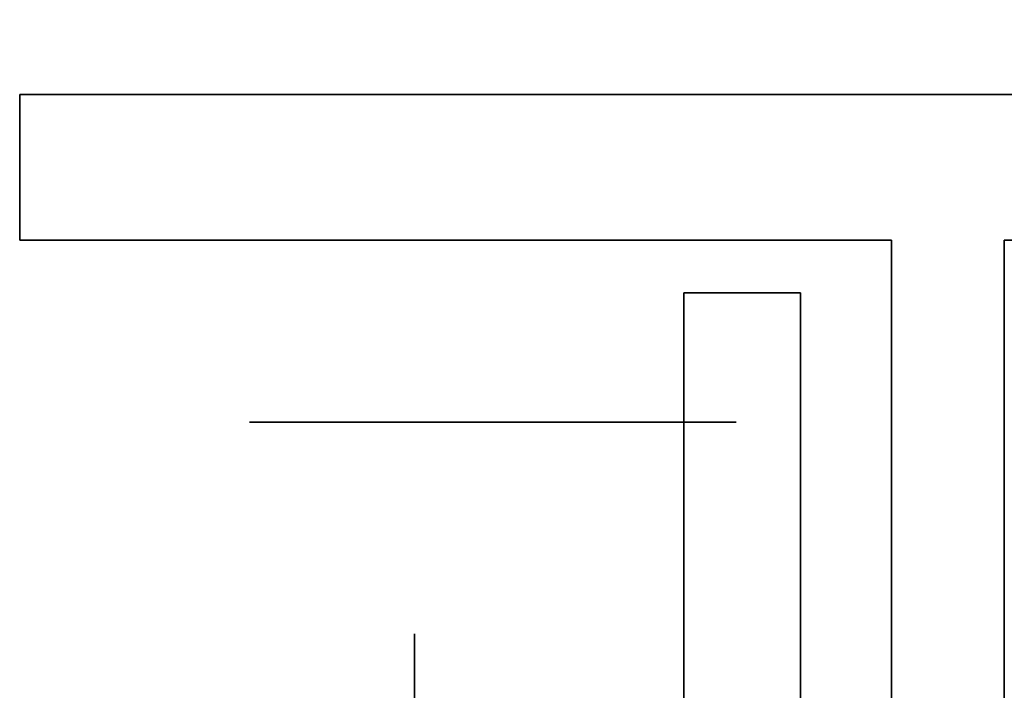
# Model space of a CAD drawing. Extents: x -1299 to -1246.9, y 2743.7 to 2747.9.
# Tile 475 of 656: x -1253.0462 to -1252.9921, y 2744.9037 to 2744.9406. Entities that reach past the tile are written whole.
import ezdxf

# ---------------------------------------------------------------- set-up
doc = ezdxf.new("R2010")
doc.units = 0
doc.header["$LTSCALE"] = 150
doc.header["$MEASUREMENT"] = 0
doc.layers.add('3DFACE_BOLT', color=7, linetype='CONTINUOUS')
doc.layers.add('3DFACE_SHAPE', color=7, linetype='CONTINUOUS')

msp = doc.modelspace()

# ---------------------------------------------------------------- linework, layer by layer
at = {"layer": '3DFACE_BOLT', "color": 1}
for points, invisible_edges in [([(-1253.027827, 2744.928449, 0.065528), (-1253.028219, 2744.928449, 0.068), (-1253.027827, 2744.978449, 0.065528)], 14), ([(-1253.027827, 2744.978449, 0.065528), (-1253.028219, 2744.928449, 0.068), (-1253.028219, 2744.978449, 0.068)], 3), ([(-1253.028219, 2744.928449, 0.068), (-1253.027827, 2744.928449, 0.070472), (-1253.028219, 2744.978449, 0.068)], 14), ([(-1253.028219, 2744.978449, 0.068), (-1253.027827, 2744.928449, 0.070472), (-1253.027827, 2744.978449, 0.070472)], 3), ([(-1253.027827, 2744.928449, 0.135528), (-1253.028219, 2744.928449, 0.138), (-1253.027827, 2744.978449, 0.135528)], 14), ([(-1253.027827, 2744.978449, 0.135528), (-1253.028219, 2744.928449, 0.138), (-1253.028219, 2744.978449, 0.138)], 3), ([(-1253.028219, 2744.928449, 0.138), (-1253.027827, 2744.928449, 0.140472), (-1253.028219, 2744.978449, 0.138)], 14), ([(-1253.028219, 2744.978449, 0.138), (-1253.027827, 2744.928449, 0.140472), (-1253.027827, 2744.978449, 0.140472)], 3), ([(-1253.026691, 2744.928449, 0.063298), (-1253.027827, 2744.928449, 0.065528), (-1253.026691, 2744.978449, 0.063298)], 14), ([(-1253.026691, 2744.978449, 0.063298), (-1253.027827, 2744.928449, 0.065528), (-1253.027827, 2744.978449, 0.065528)], 3), ([(-1253.027827, 2744.928449, 0.070472), (-1253.026691, 2744.928449, 0.072702), (-1253.027827, 2744.978449, 0.070472)], 14), ([(-1253.027827, 2744.978449, 0.070472), (-1253.026691, 2744.928449, 0.072702), (-1253.026691, 2744.978449, 0.072702)], 3), ([(-1253.026691, 2744.928449, 0.133298), (-1253.027827, 2744.928449, 0.135528), (-1253.026691, 2744.978449, 0.133298)], 14), ([(-1253.026691, 2744.978449, 0.133298), (-1253.027827, 2744.928449, 0.135528), (-1253.027827, 2744.978449, 0.135528)], 3), ([(-1253.027827, 2744.928449, 0.140472), (-1253.026691, 2744.928449, 0.142702), (-1253.027827, 2744.978449, 0.140472)], 14), ([(-1253.027827, 2744.978449, 0.140472), (-1253.026691, 2744.928449, 0.142702), (-1253.026691, 2744.978449, 0.142702)], 3), ([(-1253.024921, 2744.928449, 0.061528), (-1253.026691, 2744.928449, 0.063298), (-1253.024921, 2744.978449, 0.061528)], 14), ([(-1253.024921, 2744.978449, 0.061528), (-1253.026691, 2744.928449, 0.063298), (-1253.026691, 2744.978449, 0.063298)], 3), ([(-1253.026691, 2744.928449, 0.072702), (-1253.024921, 2744.928449, 0.074472), (-1253.026691, 2744.978449, 0.072702)], 14), ([(-1253.026691, 2744.978449, 0.072702), (-1253.024921, 2744.928449, 0.074472), (-1253.024921, 2744.978449, 0.074472)], 3), ([(-1253.024921, 2744.928449, 0.131528), (-1253.026691, 2744.928449, 0.133298), (-1253.024921, 2744.978449, 0.131528)], 14), ([(-1253.024921, 2744.978449, 0.131528), (-1253.026691, 2744.928449, 0.133298), (-1253.026691, 2744.978449, 0.133298)], 3), ([(-1253.026691, 2744.928449, 0.142702), (-1253.024921, 2744.928449, 0.144472), (-1253.026691, 2744.978449, 0.142702)], 14), ([(-1253.026691, 2744.978449, 0.142702), (-1253.024921, 2744.928449, 0.144472), (-1253.024921, 2744.978449, 0.144472)], 3), ([(-1253.022691, 2744.928449, 0.060392), (-1253.024921, 2744.928449, 0.061528), (-1253.022691, 2744.978449, 0.060392)], 14), ([(-1253.022691, 2744.978449, 0.060392), (-1253.024921, 2744.928449, 0.061528), (-1253.024921, 2744.978449, 0.061528)], 3), ([(-1253.024921, 2744.928449, 0.074472), (-1253.022691, 2744.928449, 0.075608), (-1253.024921, 2744.978449, 0.074472)], 14), ([(-1253.024921, 2744.978449, 0.074472), (-1253.022691, 2744.928449, 0.075608), (-1253.022691, 2744.978449, 0.075608)], 3), ([(-1253.022691, 2744.928449, 0.130392), (-1253.024921, 2744.928449, 0.131528), (-1253.022691, 2744.978449, 0.130392)], 14), ([(-1253.022691, 2744.978449, 0.130392), (-1253.024921, 2744.928449, 0.131528), (-1253.024921, 2744.978449, 0.131528)], 3), ([(-1253.024921, 2744.928449, 0.144472), (-1253.022691, 2744.928449, 0.145608), (-1253.024921, 2744.978449, 0.144472)], 14), ([(-1253.024921, 2744.978449, 0.144472), (-1253.022691, 2744.928449, 0.145608), (-1253.022691, 2744.978449, 0.145608)], 3), ([(-1253.020219, 2744.928449, 0.06), (-1253.022691, 2744.928449, 0.060392), (-1253.020219, 2744.978449, 0.06)], 14), ([(-1253.020219, 2744.978449, 0.06), (-1253.022691, 2744.928449, 0.060392), (-1253.022691, 2744.978449, 0.060392)], 3), ([(-1253.022691, 2744.928449, 0.075608), (-1253.020219, 2744.928449, 0.076), (-1253.022691, 2744.978449, 0.075608)], 14), ([(-1253.022691, 2744.978449, 0.075608), (-1253.020219, 2744.928449, 0.076), (-1253.020219, 2744.978449, 0.076)], 3), ([(-1253.020219, 2744.928449, 0.13), (-1253.022691, 2744.928449, 0.130392), (-1253.020219, 2744.978449, 0.13)], 14), ([(-1253.020219, 2744.978449, 0.13), (-1253.022691, 2744.928449, 0.130392), (-1253.022691, 2744.978449, 0.130392)], 3), ([(-1253.022691, 2744.928449, 0.145608), (-1253.020219, 2744.928449, 0.146), (-1253.022691, 2744.978449, 0.145608)], 14), ([(-1253.022691, 2744.978449, 0.145608), (-1253.020219, 2744.928449, 0.146), (-1253.020219, 2744.978449, 0.146)], 3), ([(-1253.017747, 2744.928449, 0.060392), (-1253.020219, 2744.928449, 0.06), (-1253.017747, 2744.978449, 0.060392)], 14), ([(-1253.017747, 2744.978449, 0.060392), (-1253.020219, 2744.928449, 0.06), (-1253.020219, 2744.978449, 0.06)], 3), ([(-1253.020219, 2744.928449, 0.076), (-1253.017747, 2744.928449, 0.075608), (-1253.020219, 2744.978449, 0.076)], 14), ([(-1253.020219, 2744.978449, 0.076), (-1253.017747, 2744.928449, 0.075608), (-1253.017747, 2744.978449, 0.075608)], 3), ([(-1253.017747, 2744.928449, 0.130392), (-1253.020219, 2744.928449, 0.13), (-1253.017747, 2744.978449, 0.130392)], 14), ([(-1253.017747, 2744.978449, 0.130392), (-1253.020219, 2744.928449, 0.13), (-1253.020219, 2744.978449, 0.13)], 3), ([(-1253.020219, 2744.928449, 0.146), (-1253.017747, 2744.928449, 0.145608), (-1253.020219, 2744.978449, 0.146)], 14), ([(-1253.020219, 2744.978449, 0.146), (-1253.017747, 2744.928449, 0.145608), (-1253.017747, 2744.978449, 0.145608)], 3), ([(-1253.015516, 2744.928449, 0.061528), (-1253.017747, 2744.928449, 0.060392), (-1253.015516, 2744.978449, 0.061528)], 14), ([(-1253.015516, 2744.978449, 0.061528), (-1253.017747, 2744.928449, 0.060392), (-1253.017747, 2744.978449, 0.060392)], 3), ([(-1253.017747, 2744.928449, 0.075608), (-1253.015516, 2744.928449, 0.074472), (-1253.017747, 2744.978449, 0.075608)], 14), ([(-1253.017747, 2744.978449, 0.075608), (-1253.015516, 2744.928449, 0.074472), (-1253.015516, 2744.978449, 0.074472)], 3), ([(-1253.015516, 2744.928449, 0.131528), (-1253.017747, 2744.928449, 0.130392), (-1253.015516, 2744.978449, 0.131528)], 14), ([(-1253.015516, 2744.978449, 0.131528), (-1253.017747, 2744.928449, 0.130392), (-1253.017747, 2744.978449, 0.130392)], 3), ([(-1253.017747, 2744.928449, 0.145608), (-1253.015516, 2744.928449, 0.144472), (-1253.017747, 2744.978449, 0.145608)], 14), ([(-1253.017747, 2744.978449, 0.145608), (-1253.015516, 2744.928449, 0.144472), (-1253.015516, 2744.978449, 0.144472)], 3), ([(-1253.013747, 2744.928449, 0.063298), (-1253.015516, 2744.928449, 0.061528), (-1253.013747, 2744.978449, 0.063298)], 14), ([(-1253.013747, 2744.978449, 0.063298), (-1253.015516, 2744.928449, 0.061528), (-1253.015516, 2744.978449, 0.061528)], 3), ([(-1253.015516, 2744.928449, 0.074472), (-1253.013747, 2744.928449, 0.072702), (-1253.015516, 2744.978449, 0.074472)], 14), ([(-1253.015516, 2744.978449, 0.074472), (-1253.013747, 2744.928449, 0.072702), (-1253.013747, 2744.978449, 0.072702)], 3), ([(-1253.013747, 2744.928449, 0.133298), (-1253.015516, 2744.928449, 0.131528), (-1253.013747, 2744.978449, 0.133298)], 14), ([(-1253.013747, 2744.978449, 0.133298), (-1253.015516, 2744.928449, 0.131528), (-1253.015516, 2744.978449, 0.131528)], 3), ([(-1253.015516, 2744.928449, 0.144472), (-1253.013747, 2744.928449, 0.142702), (-1253.015516, 2744.978449, 0.144472)], 14), ([(-1253.015516, 2744.978449, 0.144472), (-1253.013747, 2744.928449, 0.142702), (-1253.013747, 2744.978449, 0.142702)], 3), ([(-1253.01261, 2744.928449, 0.065528), (-1253.013747, 2744.928449, 0.063298), (-1253.01261, 2744.978449, 0.065528)], 14), ([(-1253.01261, 2744.978449, 0.065528), (-1253.013747, 2744.928449, 0.063298), (-1253.013747, 2744.978449, 0.063298)], 3), ([(-1253.013747, 2744.928449, 0.072702), (-1253.01261, 2744.928449, 0.070472), (-1253.013747, 2744.978449, 0.072702)], 14), ([(-1253.013747, 2744.978449, 0.072702), (-1253.01261, 2744.928449, 0.070472), (-1253.01261, 2744.978449, 0.070472)], 3), ([(-1253.01261, 2744.928449, 0.135528), (-1253.013747, 2744.928449, 0.133298), (-1253.01261, 2744.978449, 0.135528)], 14), ([(-1253.01261, 2744.978449, 0.135528), (-1253.013747, 2744.928449, 0.133298), (-1253.013747, 2744.978449, 0.133298)], 3), ([(-1253.013747, 2744.928449, 0.142702), (-1253.01261, 2744.928449, 0.140472), (-1253.013747, 2744.978449, 0.142702)], 14), ([(-1253.013747, 2744.978449, 0.142702), (-1253.01261, 2744.928449, 0.140472), (-1253.01261, 2744.978449, 0.140472)], 3), ([(-1253.012219, 2744.928449, 0.068), (-1253.01261, 2744.928449, 0.065528), (-1253.012219, 2744.978449, 0.068)], 14), ([(-1253.012219, 2744.978449, 0.068), (-1253.01261, 2744.928449, 0.065528), (-1253.01261, 2744.978449, 0.065528)], 3), ([(-1253.01261, 2744.928449, 0.070472), (-1253.012219, 2744.928449, 0.068), (-1253.01261, 2744.978449, 0.070472)], 14), ([(-1253.01261, 2744.978449, 0.070472), (-1253.012219, 2744.928449, 0.068), (-1253.012219, 2744.978449, 0.068)], 3), ([(-1253.012219, 2744.928449, 0.138), (-1253.01261, 2744.928449, 0.135528), (-1253.012219, 2744.978449, 0.138)], 14), ([(-1253.012219, 2744.978449, 0.138), (-1253.01261, 2744.928449, 0.135528), (-1253.01261, 2744.978449, 0.135528)], 3), ([(-1253.01261, 2744.928449, 0.140472), (-1253.012219, 2744.928449, 0.138), (-1253.01261, 2744.978449, 0.140472)], 14), ([(-1253.01261, 2744.978449, 0.140472), (-1253.012219, 2744.928449, 0.138), (-1253.012219, 2744.978449, 0.138)], 3), ([(-1253.026906, 2744.918449, 0.056417), (-1253.033594, 2744.918449, 0.068), (-1253.026906, 2744.928449, 0.056417)], 14), ([(-1253.026906, 2744.928449, 0.056417), (-1253.033594, 2744.918449, 0.068), (-1253.033594, 2744.928449, 0.068)], 3), ([(-1253.033594, 2744.918449, 0.068), (-1253.026906, 2744.918449, 0.079583), (-1253.033594, 2744.928449, 0.068)], 14), ([(-1253.033594, 2744.928449, 0.068), (-1253.026906, 2744.918449, 0.079583), (-1253.026906, 2744.928449, 0.079583)], 3), ([(-1253.026906, 2744.928449, 0.056417), (-1253.033594, 2744.928449, 0.068), (-1253.026906, 2744.928449, 0.079583)], 12), ([(-1253.026906, 2744.918449, 0.126417), (-1253.033594, 2744.918449, 0.138), (-1253.026906, 2744.928449, 0.126417)], 14), ([(-1253.026906, 2744.928449, 0.126417), (-1253.033594, 2744.918449, 0.138), (-1253.033594, 2744.928449, 0.138)], 3), ([(-1253.033594, 2744.918449, 0.138), (-1253.026906, 2744.918449, 0.149583), (-1253.033594, 2744.928449, 0.138)], 14), ([(-1253.033594, 2744.928449, 0.138), (-1253.026906, 2744.918449, 0.149583), (-1253.026906, 2744.928449, 0.149583)], 3), ([(-1253.026906, 2744.928449, 0.126417), (-1253.033594, 2744.928449, 0.138), (-1253.026906, 2744.928449, 0.149583)], 12), ([(-1253.027827, 2744.928449, 0.070472), (-1253.028219, 2744.928449, 0.068), (-1253.027827, 2744.928449, 0.065528)], 12), ([(-1253.027827, 2744.928449, 0.140472), (-1253.028219, 2744.928449, 0.138), (-1253.027827, 2744.928449, 0.135528)], 12), ([(-1253.026691, 2744.928449, 0.072702), (-1253.027827, 2744.928449, 0.070472), (-1253.026691, 2744.928449, 0.063298)], 14), ([(-1253.026691, 2744.928449, 0.063298), (-1253.027827, 2744.928449, 0.070472), (-1253.027827, 2744.928449, 0.065528)], 3), ([(-1253.026691, 2744.928449, 0.142702), (-1253.027827, 2744.928449, 0.140472), (-1253.026691, 2744.928449, 0.133298)], 14), ([(-1253.026691, 2744.928449, 0.133298), (-1253.027827, 2744.928449, 0.140472), (-1253.027827, 2744.928449, 0.135528)], 3), ([(-1253.013531, 2744.918449, 0.056417), (-1253.026906, 2744.918449, 0.056417), (-1253.013531, 2744.928449, 0.056417)], 14), ([(-1253.013531, 2744.928449, 0.056417), (-1253.026906, 2744.918449, 0.056417), (-1253.026906, 2744.928449, 0.056417)], 3), ([(-1253.026906, 2744.918449, 0.079583), (-1253.013531, 2744.918449, 0.079583), (-1253.026906, 2744.928449, 0.079583)], 14), ([(-1253.026906, 2744.928449, 0.079583), (-1253.013531, 2744.918449, 0.079583), (-1253.013531, 2744.928449, 0.079583)], 3), ([(-1253.013531, 2744.928449, 0.056417), (-1253.026906, 2744.928449, 0.056417), (-1253.013531, 2744.928449, 0.079583)], 14), ([(-1253.013531, 2744.928449, 0.079583), (-1253.026906, 2744.928449, 0.056417), (-1253.026906, 2744.928449, 0.079583)], 3), ([(-1253.013531, 2744.918449, 0.126417), (-1253.026906, 2744.918449, 0.126417), (-1253.013531, 2744.928449, 0.126417)], 14), ([(-1253.013531, 2744.928449, 0.126417), (-1253.026906, 2744.918449, 0.126417), (-1253.026906, 2744.928449, 0.126417)], 3), ([(-1253.026906, 2744.918449, 0.149583), (-1253.013531, 2744.918449, 0.149583), (-1253.026906, 2744.928449, 0.149583)], 14), ([(-1253.026906, 2744.928449, 0.149583), (-1253.013531, 2744.918449, 0.149583), (-1253.013531, 2744.928449, 0.149583)], 3), ([(-1253.013531, 2744.928449, 0.126417), (-1253.026906, 2744.928449, 0.126417), (-1253.013531, 2744.928449, 0.149583)], 14), ([(-1253.013531, 2744.928449, 0.149583), (-1253.026906, 2744.928449, 0.126417), (-1253.026906, 2744.928449, 0.149583)], 3), ([(-1253.024921, 2744.928449, 0.074472), (-1253.026691, 2744.928449, 0.072702), (-1253.024921, 2744.928449, 0.061528)], 14), ([(-1253.024921, 2744.928449, 0.061528), (-1253.026691, 2744.928449, 0.072702), (-1253.026691, 2744.928449, 0.063298)], 3), ([(-1253.024921, 2744.928449, 0.144472), (-1253.026691, 2744.928449, 0.142702), (-1253.024921, 2744.928449, 0.131528)], 14), ([(-1253.024921, 2744.928449, 0.131528), (-1253.026691, 2744.928449, 0.142702), (-1253.026691, 2744.928449, 0.133298)], 3), ([(-1253.022691, 2744.928449, 0.075608), (-1253.024921, 2744.928449, 0.074472), (-1253.022691, 2744.928449, 0.060392)], 14), ([(-1253.022691, 2744.928449, 0.060392), (-1253.024921, 2744.928449, 0.074472), (-1253.024921, 2744.928449, 0.061528)], 3), ([(-1253.022691, 2744.928449, 0.145608), (-1253.024921, 2744.928449, 0.144472), (-1253.022691, 2744.928449, 0.130392)], 14), ([(-1253.022691, 2744.928449, 0.130392), (-1253.024921, 2744.928449, 0.144472), (-1253.024921, 2744.928449, 0.131528)], 3), ([(-1253.020219, 2744.928449, 0.076), (-1253.022691, 2744.928449, 0.075608), (-1253.020219, 2744.928449, 0.06)], 14), ([(-1253.020219, 2744.928449, 0.06), (-1253.022691, 2744.928449, 0.075608), (-1253.022691, 2744.928449, 0.060392)], 3), ([(-1253.020219, 2744.928449, 0.146), (-1253.022691, 2744.928449, 0.145608), (-1253.020219, 2744.928449, 0.13)], 14), ([(-1253.020219, 2744.928449, 0.13), (-1253.022691, 2744.928449, 0.145608), (-1253.022691, 2744.928449, 0.130392)], 3), ([(-1253.017747, 2744.928449, 0.075608), (-1253.020219, 2744.928449, 0.076), (-1253.017747, 2744.928449, 0.060392)], 14), ([(-1253.017747, 2744.928449, 0.060392), (-1253.020219, 2744.928449, 0.076), (-1253.020219, 2744.928449, 0.06)], 3), ([(-1253.017747, 2744.928449, 0.145608), (-1253.020219, 2744.928449, 0.146), (-1253.017747, 2744.928449, 0.130392)], 14), ([(-1253.017747, 2744.928449, 0.130392), (-1253.020219, 2744.928449, 0.146), (-1253.020219, 2744.928449, 0.13)], 3), ([(-1253.015516, 2744.928449, 0.074472), (-1253.017747, 2744.928449, 0.075608), (-1253.015516, 2744.928449, 0.061528)], 14), ([(-1253.015516, 2744.928449, 0.061528), (-1253.017747, 2744.928449, 0.075608), (-1253.017747, 2744.928449, 0.060392)], 3), ([(-1253.015516, 2744.928449, 0.144472), (-1253.017747, 2744.928449, 0.145608), (-1253.015516, 2744.928449, 0.131528)], 14), ([(-1253.015516, 2744.928449, 0.131528), (-1253.017747, 2744.928449, 0.145608), (-1253.017747, 2744.928449, 0.130392)], 3), ([(-1253.013747, 2744.928449, 0.072702), (-1253.015516, 2744.928449, 0.074472), (-1253.013747, 2744.928449, 0.063298)], 14), ([(-1253.013747, 2744.928449, 0.063298), (-1253.015516, 2744.928449, 0.074472), (-1253.015516, 2744.928449, 0.061528)], 3), ([(-1253.013747, 2744.928449, 0.142702), (-1253.015516, 2744.928449, 0.144472), (-1253.013747, 2744.928449, 0.133298)], 14), ([(-1253.013747, 2744.928449, 0.133298), (-1253.015516, 2744.928449, 0.144472), (-1253.015516, 2744.928449, 0.131528)], 3), ([(-1253.01261, 2744.928449, 0.070472), (-1253.013747, 2744.928449, 0.072702), (-1253.01261, 2744.928449, 0.065528)], 14), ([(-1253.01261, 2744.928449, 0.065528), (-1253.013747, 2744.928449, 0.072702), (-1253.013747, 2744.928449, 0.063298)], 3), ([(-1253.01261, 2744.928449, 0.140472), (-1253.013747, 2744.928449, 0.142702), (-1253.01261, 2744.928449, 0.135528)], 14), ([(-1253.01261, 2744.928449, 0.135528), (-1253.013747, 2744.928449, 0.142702), (-1253.013747, 2744.928449, 0.133298)], 3), ([(-1253.006844, 2744.918449, 0.068), (-1253.013531, 2744.918449, 0.056417), (-1253.006844, 2744.928449, 0.068)], 14), ([(-1253.006844, 2744.928449, 0.068), (-1253.013531, 2744.918449, 0.056417), (-1253.013531, 2744.928449, 0.056417)], 3), ([(-1253.013531, 2744.918449, 0.079583), (-1253.006844, 2744.918449, 0.068), (-1253.013531, 2744.928449, 0.079583)], 14), ([(-1253.013531, 2744.928449, 0.079583), (-1253.006844, 2744.918449, 0.068), (-1253.006844, 2744.928449, 0.068)], 3), ([(-1253.006844, 2744.928449, 0.068), (-1253.013531, 2744.928449, 0.056417), (-1253.013531, 2744.928449, 0.079583)], 2), ([(-1253.006844, 2744.918449, 0.138), (-1253.013531, 2744.918449, 0.126417), (-1253.006844, 2744.928449, 0.138)], 14), ([(-1253.006844, 2744.928449, 0.138), (-1253.013531, 2744.918449, 0.126417), (-1253.013531, 2744.928449, 0.126417)], 3), ([(-1253.013531, 2744.918449, 0.149583), (-1253.006844, 2744.918449, 0.138), (-1253.013531, 2744.928449, 0.149583)], 14), ([(-1253.013531, 2744.928449, 0.149583), (-1253.006844, 2744.918449, 0.138), (-1253.006844, 2744.928449, 0.138)], 3), ([(-1253.006844, 2744.928449, 0.138), (-1253.013531, 2744.928449, 0.126417), (-1253.013531, 2744.928449, 0.149583)], 2), ([(-1253.012219, 2744.928449, 0.068), (-1253.01261, 2744.928449, 0.070472), (-1253.01261, 2744.928449, 0.065528)], 2), ([(-1253.012219, 2744.928449, 0.138), (-1253.01261, 2744.928449, 0.140472), (-1253.01261, 2744.928449, 0.135528)], 2), ([(-1253.026906, 2744.918449, 0.079583), (-1253.033594, 2744.918449, 0.068), (-1253.026906, 2744.918449, 0.056417)], 12), ([(-1253.026906, 2744.918449, 0.149583), (-1253.033594, 2744.918449, 0.138), (-1253.026906, 2744.918449, 0.126417)], 12), ([(-1253.013531, 2744.918449, 0.079583), (-1253.026906, 2744.918449, 0.079583), (-1253.013531, 2744.918449, 0.056417)], 14), ([(-1253.013531, 2744.918449, 0.056417), (-1253.026906, 2744.918449, 0.079583), (-1253.026906, 2744.918449, 0.056417)], 3), ([(-1253.013531, 2744.918449, 0.149583), (-1253.026906, 2744.918449, 0.149583), (-1253.013531, 2744.918449, 0.126417)], 14), ([(-1253.013531, 2744.918449, 0.126417), (-1253.026906, 2744.918449, 0.149583), (-1253.026906, 2744.918449, 0.126417)], 3), ([(-1253.006844, 2744.918449, 0.068), (-1253.013531, 2744.918449, 0.079583), (-1253.013531, 2744.918449, 0.056417)], 2), ([(-1253.006844, 2744.918449, 0.138), (-1253.013531, 2744.918449, 0.149583), (-1253.013531, 2744.918449, 0.126417)], 2), ([(-1253.009719, 2744.906824, 0.138), (-1253.009719, 2744.900136, 0.126417), (-1253.024519, 2744.906824, 0.138)], 14), ([(-1253.024519, 2744.906824, 0.138), (-1253.009719, 2744.900136, 0.126417), (-1253.024519, 2744.900136, 0.126417)], 3), ([(-1253.009719, 2744.900136, 0.149583), (-1253.009719, 2744.906824, 0.138), (-1253.024519, 2744.900136, 0.149583)], 14), ([(-1253.024519, 2744.900136, 0.149583), (-1253.009719, 2744.906824, 0.138), (-1253.024519, 2744.906824, 0.138)], 3), ([(-1253.024519, 2744.906824, 0.138), (-1253.024519, 2744.900136, 0.126417), (-1253.024519, 2744.900136, 0.149583)], 2), ([(-1253.009719, 2744.906824, 0.068), (-1253.009719, 2744.900136, 0.056417), (-1253.024519, 2744.906824, 0.068)], 14), ([(-1253.024519, 2744.906824, 0.068), (-1253.009719, 2744.900136, 0.056417), (-1253.024519, 2744.900136, 0.056417)], 3), ([(-1253.009719, 2744.900136, 0.079583), (-1253.009719, 2744.906824, 0.068), (-1253.024519, 2744.900136, 0.079583)], 14), ([(-1253.024519, 2744.900136, 0.079583), (-1253.009719, 2744.906824, 0.068), (-1253.024519, 2744.906824, 0.068)], 3), ([(-1253.024519, 2744.906824, 0.068), (-1253.024519, 2744.900136, 0.056417), (-1253.024519, 2744.900136, 0.079583)], 2), ([(-1253.009719, 2744.906824, 0.138), (-1253.009719, 2744.900136, 0.149583), (-1253.009719, 2744.900136, 0.126417)], 2), ([(-1253.009719, 2744.906824, 0.068), (-1253.009719, 2744.900136, 0.079583), (-1253.009719, 2744.900136, 0.056417)], 2)]:
    msp.add_3dface(points, dxfattribs=dict(at, invisible_edges=invisible_edges))
at = {"layer": '3DFACE_SHAPE', "color": 13}
for points, invisible_edges in [([(-1253.020219, 2744.936449, 0.206), (-1253.026229, 2744.936449, 0.14401), (-1253.046219, 2744.936449, 0.206)], 15), ([(-1253.026229, 2744.936449, 0.14401), (-1253.028719, 2744.936449, 0.138), (-1253.046219, 2744.936449, 0.206)], 14), ([(-1253.046219, 2744.936449, 0.206), (-1253.028719, 2744.936449, 0.138), (-1253.046219, 2744.936449, -2.8)], 3), ([(-1253.028719, 2744.936449, 0.068), (-1253.046219, 2744.936449, -2.8), (-1253.028719, 2744.936449, 0.138)], 15), ([(-1253.028719, 2744.936449, 0.068), (-1253.026229, 2744.936449, 0.06199), (-1253.046219, 2744.936449, -2.8)], 14), ([(-1253.026229, 2744.936449, 0.06199), (-1253.020219, 2744.936449, 0.0595), (-1253.046219, 2744.936449, -2.8)], 14), ([(-1253.046219, 2744.936449, -2.8), (-1253.020219, 2744.936449, 0.0595), (-1253.014208, 2744.936449, 0.06199)], 13), ([(-1252.970219, 2744.936449, 0.0595), (-1253.046219, 2744.936449, -2.8), (-1253.014208, 2744.936449, 0.06199)], 15), ([(-1252.944219, 2744.936449, -2.8), (-1253.046219, 2744.936449, -2.8), (-1252.970219, 2744.936449, 0.0595)], 14), ([(-1253.046219, 2744.928449, 0.206), (-1252.998319, 2744.928449, 0.206), (-1253.046219, 2744.936449, 0.206)], 2), ([(-1252.998319, 2744.928449, 0.206), (-1252.992119, 2744.928449, 0.206), (-1253.046219, 2744.936449, 0.206)], 15), ([(-1253.046219, 2744.936449, 0.206), (-1252.992119, 2744.928449, 0.206), (-1253.020219, 2744.936449, 0.206)], 3), ([(-1253.046219, 2744.928449, -2.8), (-1253.046219, 2744.936449, -2.8), (-1252.998319, 2744.928449, -2.8)], 2), ([(-1253.046219, 2744.936449, -2.8), (-1252.944219, 2744.936449, -2.8), (-1252.998319, 2744.928449, -2.8)], 14), ([(-1253.046219, 2744.928449, -2.8), (-1253.046219, 2744.928449, 0.068), (-1253.046219, 2744.936449, -2.8)], 2), ([(-1253.046219, 2744.928449, 0.068), (-1253.046219, 2744.928449, 0.138), (-1253.046219, 2744.936449, -2.8)], 14), ([(-1253.046219, 2744.936449, -2.8), (-1253.046219, 2744.928449, 0.138), (-1253.046219, 2744.936449, 0.206)], 3), ([(-1253.046219, 2744.928449, 0.138), (-1253.046219, 2744.928449, 0.206), (-1253.046219, 2744.936449, 0.206)], 12), ([(-1253.026229, 2744.936449, 0.07401), (-1253.028719, 2744.936449, 0.068), (-1253.026229, 2744.936449, 0.13199)], 14), ([(-1253.026229, 2744.936449, 0.13199), (-1253.028719, 2744.936449, 0.068), (-1253.028719, 2744.936449, 0.138)], 3), ([(-1253.026229, 2744.928449, 0.13199), (-1253.026229, 2744.936449, 0.13199), (-1253.028719, 2744.928449, 0.138)], 3), ([(-1253.026229, 2744.936449, 0.13199), (-1253.028719, 2744.936449, 0.138), (-1253.028719, 2744.928449, 0.138)], 14), ([(-1253.028719, 2744.928449, 0.138), (-1253.028719, 2744.936449, 0.138), (-1253.026229, 2744.928449, 0.14401)], 3), ([(-1253.028719, 2744.936449, 0.138), (-1253.026229, 2744.936449, 0.14401), (-1253.026229, 2744.928449, 0.14401)], 14), ([(-1253.026229, 2744.928449, 0.06199), (-1253.026229, 2744.936449, 0.06199), (-1253.028719, 2744.928449, 0.068)], 3), ([(-1253.026229, 2744.936449, 0.06199), (-1253.028719, 2744.936449, 0.068), (-1253.028719, 2744.928449, 0.068)], 14), ([(-1253.028719, 2744.928449, 0.068), (-1253.028719, 2744.936449, 0.068), (-1253.026229, 2744.928449, 0.07401)], 3), ([(-1253.028719, 2744.936449, 0.068), (-1253.026229, 2744.936449, 0.07401), (-1253.026229, 2744.928449, 0.07401)], 14), ([(-1253.020219, 2744.936449, 0.1465), (-1253.026229, 2744.936449, 0.14401), (-1253.020219, 2744.936449, 0.206)], 14), ([(-1253.020219, 2744.936449, 0.0765), (-1253.026229, 2744.936449, 0.07401), (-1253.020219, 2744.936449, 0.1295)], 14), ([(-1253.020219, 2744.936449, 0.1295), (-1253.026229, 2744.936449, 0.07401), (-1253.026229, 2744.936449, 0.13199)], 3), ([(-1253.020219, 2744.928449, 0.1295), (-1253.020219, 2744.936449, 0.1295), (-1253.026229, 2744.928449, 0.13199)], 3), ([(-1253.020219, 2744.936449, 0.1295), (-1253.026229, 2744.936449, 0.13199), (-1253.026229, 2744.928449, 0.13199)], 14), ([(-1253.026229, 2744.928449, 0.14401), (-1253.026229, 2744.936449, 0.14401), (-1253.020219, 2744.928449, 0.1465)], 3), ([(-1253.026229, 2744.936449, 0.14401), (-1253.020219, 2744.936449, 0.1465), (-1253.020219, 2744.928449, 0.1465)], 14), ([(-1253.020219, 2744.928449, 0.0595), (-1253.020219, 2744.936449, 0.0595), (-1253.026229, 2744.928449, 0.06199)], 3), ([(-1253.020219, 2744.936449, 0.0595), (-1253.026229, 2744.936449, 0.06199), (-1253.026229, 2744.928449, 0.06199)], 14), ([(-1253.026229, 2744.928449, 0.07401), (-1253.026229, 2744.936449, 0.07401), (-1253.020219, 2744.928449, 0.0765)], 3), ([(-1253.026229, 2744.936449, 0.07401), (-1253.020219, 2744.936449, 0.0765), (-1253.020219, 2744.928449, 0.0765)], 14), ([(-1253.014208, 2744.936449, 0.14401), (-1253.020219, 2744.936449, 0.1465), (-1252.976229, 2744.936449, 0.14401)], 14), ([(-1253.020219, 2744.936449, 0.1465), (-1253.020219, 2744.936449, 0.206), (-1252.976229, 2744.936449, 0.14401)], 15), ([(-1252.976229, 2744.936449, 0.14401), (-1253.020219, 2744.936449, 0.206), (-1252.970219, 2744.936449, 0.1465)], 3), ([(-1253.020219, 2744.936449, 0.206), (-1252.970219, 2744.936449, 0.206), (-1252.970219, 2744.936449, 0.1465)], 14), ([(-1253.014208, 2744.936449, 0.07401), (-1253.020219, 2744.936449, 0.0765), (-1253.014208, 2744.936449, 0.13199)], 14), ([(-1253.014208, 2744.936449, 0.13199), (-1253.020219, 2744.936449, 0.0765), (-1253.020219, 2744.936449, 0.1295)], 3), ([(-1253.014208, 2744.928449, 0.13199), (-1253.014208, 2744.936449, 0.13199), (-1253.020219, 2744.928449, 0.1295)], 3), ([(-1253.014208, 2744.936449, 0.13199), (-1253.020219, 2744.936449, 0.1295), (-1253.020219, 2744.928449, 0.1295)], 14), ([(-1253.020219, 2744.928449, 0.1465), (-1253.020219, 2744.936449, 0.1465), (-1253.014208, 2744.928449, 0.14401)], 3), ([(-1253.020219, 2744.936449, 0.1465), (-1253.014208, 2744.936449, 0.14401), (-1253.014208, 2744.928449, 0.14401)], 14), ([(-1253.014208, 2744.928449, 0.06199), (-1253.014208, 2744.936449, 0.06199), (-1253.020219, 2744.928449, 0.0595)], 3), ([(-1253.014208, 2744.936449, 0.06199), (-1253.020219, 2744.936449, 0.0595), (-1253.020219, 2744.928449, 0.0595)], 14), ([(-1253.020219, 2744.928449, 0.0765), (-1253.020219, 2744.936449, 0.0765), (-1253.014208, 2744.928449, 0.07401)], 3), ([(-1253.020219, 2744.936449, 0.0765), (-1253.014208, 2744.936449, 0.07401), (-1253.014208, 2744.928449, 0.07401)], 14), ([(-1252.970219, 2744.936449, 0.206), (-1253.020219, 2744.936449, 0.206), (-1252.944219, 2744.928449, 0.206)], 14), ([(-1252.992119, 2744.928449, 0.206), (-1252.944219, 2744.928449, 0.206), (-1253.020219, 2744.936449, 0.206)], 14), ([(-1253.011719, 2744.936449, 0.068), (-1252.970219, 2744.936449, 0.0595), (-1253.014208, 2744.936449, 0.06199)], 3), ([(-1253.011719, 2744.936449, 0.068), (-1253.014208, 2744.936449, 0.07401), (-1252.978719, 2744.936449, 0.138)], 14), ([(-1252.978719, 2744.936449, 0.138), (-1253.014208, 2744.936449, 0.07401), (-1253.011719, 2744.936449, 0.138)], 15), ([(-1253.014208, 2744.936449, 0.07401), (-1253.014208, 2744.936449, 0.13199), (-1253.011719, 2744.936449, 0.138)], 13), ([(-1252.976229, 2744.936449, 0.14401), (-1252.978719, 2744.936449, 0.138), (-1253.014208, 2744.936449, 0.14401)], 14), ([(-1252.978719, 2744.936449, 0.138), (-1253.011719, 2744.936449, 0.138), (-1253.014208, 2744.936449, 0.14401)], 13), ([(-1253.014208, 2744.928449, 0.14401), (-1253.014208, 2744.936449, 0.14401), (-1253.011719, 2744.928449, 0.138)], 3), ([(-1253.014208, 2744.936449, 0.14401), (-1253.011719, 2744.936449, 0.138), (-1253.011719, 2744.928449, 0.138)], 14), ([(-1253.011719, 2744.928449, 0.138), (-1253.011719, 2744.936449, 0.138), (-1253.014208, 2744.928449, 0.13199)], 3), ([(-1253.011719, 2744.936449, 0.138), (-1253.014208, 2744.936449, 0.13199), (-1253.014208, 2744.928449, 0.13199)], 14), ([(-1253.014208, 2744.928449, 0.07401), (-1253.014208, 2744.936449, 0.07401), (-1253.011719, 2744.928449, 0.068)], 3), ([(-1253.014208, 2744.936449, 0.07401), (-1253.011719, 2744.936449, 0.068), (-1253.011719, 2744.928449, 0.068)], 14), ([(-1253.011719, 2744.928449, 0.068), (-1253.011719, 2744.936449, 0.068), (-1253.014208, 2744.928449, 0.06199)], 3), ([(-1253.011719, 2744.936449, 0.068), (-1253.014208, 2744.936449, 0.06199), (-1253.014208, 2744.928449, 0.06199)], 14), ([(-1252.978719, 2744.936449, 0.068), (-1252.976229, 2744.936449, 0.06199), (-1253.011719, 2744.936449, 0.068)], 14), ([(-1252.976229, 2744.936449, 0.06199), (-1252.970219, 2744.936449, 0.0595), (-1253.011719, 2744.936449, 0.068)], 14), ([(-1252.976229, 2744.936449, 0.13199), (-1252.978719, 2744.936449, 0.068), (-1253.011719, 2744.936449, 0.068)], 15), ([(-1252.976229, 2744.936449, 0.13199), (-1253.011719, 2744.936449, 0.068), (-1252.978719, 2744.936449, 0.138)], 3), ([(-1252.998319, 2744.928449, -2.8), (-1252.944219, 2744.936449, -2.8), (-1252.992119, 2744.928449, -2.8)], 15), ([(-1252.944219, 2744.936449, -2.8), (-1252.944219, 2744.928449, -2.8), (-1252.992119, 2744.928449, -2.8)], 12), ([(-1253.028719, 2744.928449, 0.138), (-1253.026229, 2744.928449, 0.14401), (-1253.046219, 2744.928449, 0.138)], 14), ([(-1253.026229, 2744.928449, 0.14401), (-1253.020219, 2744.928449, 0.1465), (-1253.046219, 2744.928449, 0.138)], 14), ([(-1253.046219, 2744.928449, 0.138), (-1253.020219, 2744.928449, 0.1465), (-1253.046219, 2744.928449, 0.206)], 15), ([(-1253.020219, 2744.928449, 0.1465), (-1253.014208, 2744.928449, 0.14401), (-1253.046219, 2744.928449, 0.206)], 14), ([(-1253.046219, 2744.928449, 0.206), (-1253.014208, 2744.928449, 0.14401), (-1252.998319, 2744.928449, 0.206)], 3), ([(-1253.028719, 2744.928449, 0.068), (-1253.046219, 2744.928449, 0.068), (-1253.026229, 2744.928449, 0.06199)], 3), ([(-1253.046219, 2744.928449, 0.068), (-1253.046219, 2744.928449, -2.8), (-1253.026229, 2744.928449, 0.06199)], 14), ([(-1253.026229, 2744.928449, 0.06199), (-1253.046219, 2744.928449, -2.8), (-1252.998319, 2744.928449, -2.8)], 13), ([(-1253.028719, 2744.928449, 0.138), (-1253.046219, 2744.928449, 0.138), (-1253.026229, 2744.928449, 0.07401)], 15), ([(-1253.026229, 2744.928449, 0.07401), (-1253.046219, 2744.928449, 0.138), (-1253.028719, 2744.928449, 0.068)], 3), ([(-1253.046219, 2744.928449, 0.138), (-1253.046219, 2744.928449, 0.068), (-1253.028719, 2744.928449, 0.068)], 14), ([(-1253.026229, 2744.928449, 0.13199), (-1253.028719, 2744.928449, 0.138), (-1253.026229, 2744.928449, 0.07401)], 14), ([(-1252.998319, 2744.928449, -2.8), (-1253.020219, 2744.928449, 0.0595), (-1253.026229, 2744.928449, 0.06199)], 13), ([(-1253.026229, 2744.928449, 0.07401), (-1253.020219, 2744.928449, 0.0765), (-1253.026229, 2744.928449, 0.13199)], 14), ([(-1253.020219, 2744.928449, 0.0765), (-1253.020219, 2744.928449, 0.1295), (-1253.026229, 2744.928449, 0.13199)], 13), ([(-1252.998319, 2744.928449, -2.8), (-1253.014208, 2744.928449, 0.06199), (-1253.020219, 2744.928449, 0.0595)], 13), ([(-1253.020219, 2744.928449, 0.0765), (-1253.014208, 2744.928449, 0.07401), (-1253.020219, 2744.928449, 0.1295)], 14), ([(-1253.014208, 2744.928449, 0.07401), (-1253.014208, 2744.928449, 0.13199), (-1253.020219, 2744.928449, 0.1295)], 13), ([(-1253.014208, 2744.928449, 0.14401), (-1253.011719, 2744.928449, 0.138), (-1252.998319, 2744.928449, 0.206)], 14), ([(-1253.011719, 2744.928449, 0.138), (-1253.014208, 2744.928449, 0.13199), (-1253.011719, 2744.928449, 0.068)], 14), ([(-1253.011719, 2744.928449, 0.068), (-1253.014208, 2744.928449, 0.13199), (-1253.014208, 2744.928449, 0.07401)], 3), ([(-1253.011719, 2744.928449, 0.068), (-1253.014208, 2744.928449, 0.06199), (-1252.998319, 2744.928449, -2.8)], 14), ([(-1252.998319, 2744.928449, 0.206), (-1253.011719, 2744.928449, 0.138), (-1253.011719, 2744.928449, 0.068)], 15), ([(-1252.998319, 2744.928449, 0.206), (-1253.011719, 2744.928449, 0.068), (-1252.998319, 2744.928449, -2.8)], 3), ([(-1252.998319, 2744.893449, 0.0595), (-1252.998319, 2744.928449, -2.8), (-1252.998319, 2744.779459, 0.06199)], 15), ([(-1252.998319, 2744.779459, 0.06199), (-1252.998319, 2744.928449, -2.8), (-1252.998319, 2744.773449, 0.0595)], 3), ([(-1252.998319, 2744.928449, -2.8), (-1252.998319, 2744.738449, -2.8), (-1252.998319, 2744.773449, 0.0595)], 14), ([(-1252.998319, 2744.893449, 0.0595), (-1252.998319, 2744.899459, 0.06199), (-1252.998319, 2744.928449, -2.8)], 14), ([(-1252.998319, 2744.899459, 0.06199), (-1252.998319, 2744.901949, 0.068), (-1252.998319, 2744.928449, -2.8)], 14), ([(-1252.998319, 2744.928449, -2.8), (-1252.998319, 2744.901949, 0.068), (-1252.998319, 2744.928449, 0.206)], 3), ([(-1252.998319, 2744.901949, 0.138), (-1252.998319, 2744.928449, 0.206), (-1252.998319, 2744.901949, 0.068)], 15), ([(-1252.998319, 2744.901949, 0.138), (-1252.998319, 2744.899459, 0.14401), (-1252.998319, 2744.928449, 0.206)], 14), ([(-1252.998319, 2744.928449, 0.206), (-1252.998319, 2744.899459, 0.14401), (-1252.998319, 2744.893449, 0.206)], 3), ([(-1252.998319, 2744.928449, 0.206), (-1252.998319, 2744.893449, 0.206), (-1252.992119, 2744.928449, 0.206)], 14), ([(-1252.998319, 2744.893449, 0.206), (-1252.998319, 2744.773449, 0.206), (-1252.992119, 2744.928449, 0.206)], 14), ([(-1252.992119, 2744.928449, 0.206), (-1252.998319, 2744.773449, 0.206), (-1252.992119, 2744.738449, 0.206)], 3), ([(-1252.998319, 2744.738449, -2.8), (-1252.998319, 2744.928449, -2.8), (-1252.992119, 2744.738449, -2.8)], 14), ([(-1252.998319, 2744.928449, -2.8), (-1252.992119, 2744.928449, -2.8), (-1252.992119, 2744.738449, -2.8)], 13), ([(-1252.992119, 2744.738449, 0.206), (-1252.992119, 2744.893449, 0.1465), (-1252.992119, 2744.928449, 0.206)], 3), ([(-1252.992119, 2744.893449, 0.1465), (-1252.992119, 2744.899459, 0.14401), (-1252.992119, 2744.928449, 0.206)], 14), ([(-1252.992119, 2744.928449, 0.206), (-1252.992119, 2744.899459, 0.14401), (-1252.992119, 2744.928449, 0.138)], 3), ([(-1252.992119, 2744.899459, 0.14401), (-1252.992119, 2744.901949, 0.138), (-1252.992119, 2744.928449, 0.138)], 14), ([(-1252.992119, 2744.899459, 0.13199), (-1252.992119, 2744.928449, 0.138), (-1252.992119, 2744.901949, 0.138)], 3), ([(-1252.992119, 2744.901949, 0.068), (-1252.992119, 2744.928449, 0.138), (-1252.992119, 2744.899459, 0.13199)], 15), ([(-1252.992119, 2744.928449, 0.138), (-1252.992119, 2744.901949, 0.068), (-1252.992119, 2744.928449, 0.068)], 3), ([(-1252.992119, 2744.901949, 0.068), (-1252.992119, 2744.899459, 0.06199), (-1252.992119, 2744.928449, 0.068)], 14), ([(-1252.992119, 2744.928449, 0.068), (-1252.992119, 2744.899459, 0.06199), (-1252.992119, 2744.893449, 0.0595)], 13), ([(-1252.992119, 2744.893449, 0.0595), (-1252.992119, 2744.928449, -2.8), (-1252.992119, 2744.928449, 0.068)], 13), ([(-1252.992119, 2744.773449, 0.0595), (-1252.992119, 2744.928449, -2.8), (-1252.992119, 2744.893449, 0.0595)], 15), ([(-1252.992119, 2744.928449, -2.8), (-1252.992119, 2744.773449, 0.0595), (-1252.992119, 2744.767438, 0.06199)], 13), ([(-1252.992119, 2744.767438, 0.06199), (-1252.992119, 2744.738449, -2.8), (-1252.992119, 2744.928449, -2.8)], 13), ([(-1252.978719, 2744.928449, 0.138), (-1252.976229, 2744.928449, 0.14401), (-1252.992119, 2744.928449, 0.138)], 14), ([(-1252.976229, 2744.928449, 0.14401), (-1252.970219, 2744.928449, 0.1465), (-1252.992119, 2744.928449, 0.138)], 14), ([(-1252.992119, 2744.928449, 0.138), (-1252.970219, 2744.928449, 0.1465), (-1252.992119, 2744.928449, 0.206)], 15), ([(-1252.970219, 2744.928449, 0.1465), (-1252.964208, 2744.928449, 0.14401), (-1252.992119, 2744.928449, 0.206)], 14), ([(-1252.992119, 2744.928449, 0.206), (-1252.964208, 2744.928449, 0.14401), (-1252.944219, 2744.928449, 0.206)], 3), ([(-1252.978719, 2744.928449, 0.068), (-1252.992119, 2744.928449, 0.068), (-1252.976229, 2744.928449, 0.06199)], 3), ([(-1252.992119, 2744.928449, 0.068), (-1252.992119, 2744.928449, -2.8), (-1252.976229, 2744.928449, 0.06199)], 14), ([(-1252.976229, 2744.928449, 0.06199), (-1252.992119, 2744.928449, -2.8), (-1252.944219, 2744.928449, -2.8)], 13), ([(-1252.978719, 2744.928449, 0.138), (-1252.992119, 2744.928449, 0.138), (-1252.976229, 2744.928449, 0.07401)], 15), ([(-1252.976229, 2744.928449, 0.07401), (-1252.992119, 2744.928449, 0.138), (-1252.978719, 2744.928449, 0.068)], 3), ([(-1252.992119, 2744.928449, 0.138), (-1252.992119, 2744.928449, 0.068), (-1252.978719, 2744.928449, 0.068)], 14), ([(-1253.009719, 2744.893449, 0.033), (-1253.009719, 2744.899459, 0.06199), (-1253.009719, 2744.925549, 0.033)], 15), ([(-1253.009719, 2744.899459, 0.06199), (-1253.009719, 2744.901949, 0.068), (-1253.009719, 2744.925549, 0.033)], 14), ([(-1253.009719, 2744.925549, 0.033), (-1253.009719, 2744.901949, 0.068), (-1253.009719, 2744.899459, 0.07401)], 13), ([(-1253.009719, 2744.899459, 0.07401), (-1253.009719, 2744.901949, 0.138), (-1253.009719, 2744.925549, 0.033)], 15), ([(-1253.009719, 2744.901949, 0.138), (-1253.009719, 2744.925549, 0.173), (-1253.009719, 2744.925549, 0.033)], 13), ([(-1253.009719, 2744.901949, 0.138), (-1253.009719, 2744.899459, 0.14401), (-1253.009719, 2744.925549, 0.173)], 14), ([(-1253.009719, 2744.899459, 0.14401), (-1253.009719, 2744.893449, 0.1465), (-1253.009719, 2744.925549, 0.173)], 14), ([(-1253.009719, 2744.925549, 0.173), (-1253.009719, 2744.893449, 0.1465), (-1253.009719, 2744.887438, 0.14401)], 13), ([(-1253.009719, 2744.925549, 0.173), (-1253.009719, 2744.887438, 0.14401), (-1253.009719, 2744.842949, 0.173)], 3), ([(-1253.003319, 2744.836549, 0.033), (-1253.009719, 2744.893449, 0.033), (-1253.003319, 2744.925549, 0.033)], 3), ([(-1253.009719, 2744.893449, 0.033), (-1253.009719, 2744.925549, 0.033), (-1253.003319, 2744.925549, 0.033)], 12), ([(-1253.009719, 2744.925549, 0.173), (-1253.009719, 2744.842949, 0.173), (-1253.003319, 2744.925549, 0.173)], 2), ([(-1253.003319, 2744.925549, 0.173), (-1253.009719, 2744.842949, 0.173), (-1253.003319, 2744.836549, 0.173)], 3), ([(-1253.003319, 2744.925549, 0.173), (-1253.003319, 2744.925549, 0.138), (-1253.009719, 2744.925549, 0.173)], 2), ([(-1253.003319, 2744.925549, 0.138), (-1253.003319, 2744.925549, 0.068), (-1253.009719, 2744.925549, 0.173)], 14), ([(-1253.009719, 2744.925549, 0.173), (-1253.003319, 2744.925549, 0.068), (-1253.009719, 2744.925549, 0.033)], 3), ([(-1253.003319, 2744.925549, 0.068), (-1253.003319, 2744.925549, 0.033), (-1253.009719, 2744.925549, 0.033)], 12), ([(-1253.003319, 2744.901949, 0.068), (-1253.003319, 2744.899459, 0.06199), (-1253.003319, 2744.925549, 0.068)], 14), ([(-1253.003319, 2744.899459, 0.06199), (-1253.003319, 2744.893449, 0.0595), (-1253.003319, 2744.925549, 0.068)], 14), ([(-1253.003319, 2744.925549, 0.068), (-1253.003319, 2744.893449, 0.0595), (-1253.003319, 2744.925549, 0.033)], 15), ([(-1253.003319, 2744.893449, 0.0595), (-1253.003319, 2744.887438, 0.06199), (-1253.003319, 2744.925549, 0.033)], 14), ([(-1253.003319, 2744.925549, 0.033), (-1253.003319, 2744.887438, 0.06199), (-1253.003319, 2744.836549, 0.033)], 3), ([(-1253.003319, 2744.836549, 0.173), (-1253.003319, 2744.899459, 0.14401), (-1253.003319, 2744.925549, 0.173)], 3), ([(-1253.003319, 2744.899459, 0.14401), (-1253.003319, 2744.925549, 0.138), (-1253.003319, 2744.925549, 0.173)], 13), ([(-1253.003319, 2744.899459, 0.14401), (-1253.003319, 2744.901949, 0.138), (-1253.003319, 2744.925549, 0.138)], 14), ([(-1253.003319, 2744.901949, 0.068), (-1253.003319, 2744.925549, 0.068), (-1253.003319, 2744.899459, 0.13199)], 15), ([(-1253.003319, 2744.899459, 0.13199), (-1253.003319, 2744.925549, 0.068), (-1253.003319, 2744.901949, 0.138)], 3), ([(-1253.003319, 2744.925549, 0.068), (-1253.003319, 2744.925549, 0.138), (-1253.003319, 2744.901949, 0.138)], 14)]:
    msp.add_3dface(points, dxfattribs=dict(at, invisible_edges=invisible_edges))

doc.saveas('drawing.dxf')
